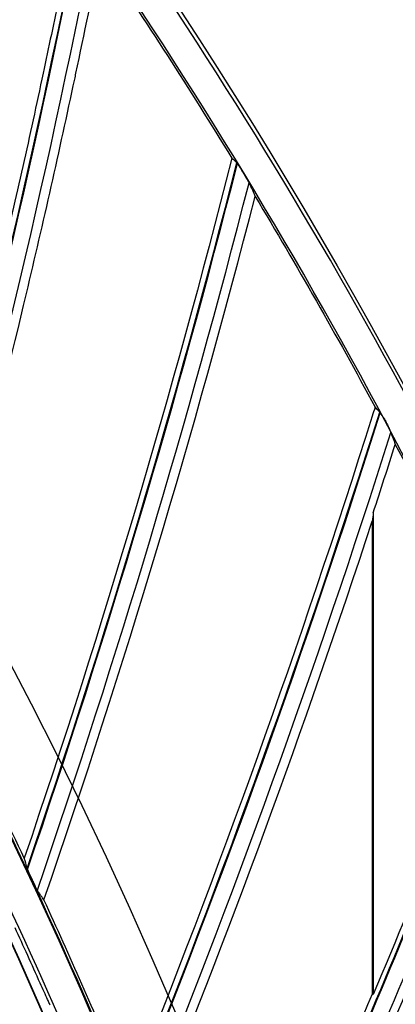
# Model space of a CAD drawing. Header units: centimetres. Extents: x 8435 to 34224, y 15581 to 23928.
# Tile 1032 of 1056: x 14737.9 to 14740.28, y 23899.91 to 23906.13. Entities that reach past the tile are written whole.
import ezdxf

# ---------------------------------------------------------------- set-up
doc = ezdxf.new("R2010")
doc.units = ezdxf.units.CM
doc.header["$LTSCALE"] = 0.2
doc.layers.add('1', color=7, linetype='Continuous', true_color=0xffffff)

# ---------------------------------------------------------------- blocks, each defined once
blk = doc.blocks.new('A$C992146fe')
at = {"layer": '1', "color": 0, "linetype": 'Continuous'}
for p, q in [((623.671, 355.649), (623.671, 349.559)), ((623.657, 355.542), (623.657, 349.562))]:
    blk.add_line(p, q, dxfattribs=at)
at = {"layer": '1', "color": 0, "linetype": 'Continuous', "extrusion": (0, 0, -1)}
for radius in [59.146, 58.16, 57.606, 57.6]:
    blk.add_circle((-566.677, 326.301), radius, dxfattribs=at)
for centre, radius, start, end in [((-566.657, 326.301), 65.216, 109.16485, 156.05151), ((-566.657, 326.301), 64.771, 152.19493, 154.94844), ((-517.079, 394.524), 115.688, 200.6495, 202.87192)]:
    blk.add_arc(centre, radius, start, end, dxfattribs=at)
at = {"layer": '1', "color": 0, "linetype": 'Continuous'}
for centre, radius, start, end in [((506.351, 385.256), 115.75, 344.36778, 348.97627), ((506.351, 385.256), 115.759, 344.36274, 348.97267), ((506.351, 385.256), 115.962, 344.25898, 348.87447), ((509.752, 388.544), 115.75, 341.15337, 345.76198), ((509.752, 388.544), 115.759, 341.14833, 345.75839), ((509.752, 388.544), 115.962, 341.04457, 345.66018), ((513.331, 391.637), 115.75, 337.93922, 342.5477), ((513.331, 391.637), 115.759, 337.93418, 342.54418), ((513.331, 391.637), 115.962, 337.83044, 342.44592), ((513.331, 391.637), 116.06, 341.9361, 342.38445), ((517.079, 394.524), 115.75, 334.72529, 339.33622), ((517.079, 394.524), 115.759, 334.72026, 339.34065), ((517.079, 394.524), 115.962, 334.61654, 339.24557), ((517.079, 394.524), 116.06, 336.69668, 339.17017)]:
    blk.add_arc(centre, radius, start, end, dxfattribs=at)
for centre, major_axis, ratio, start_param, end_param in [((566.707, 326.186), (-26.015, 59.775), 0.999998, 4.720221, 4.947093), ((566.642, 326.335), (-25.856, 59.409), 1, 4.703736, 4.94488)]:
    blk.add_ellipse(centre, major_axis=major_axis, ratio=ratio, start_param=start_param, end_param=end_param, dxfattribs=at)
for points, knots in [([(624.857, 326.301), (624.857, 328.223), (624.762, 330.138), (624.383, 333.958), (624.098, 335.86), (622.977, 341.462), (621.873, 345.087), (619.685, 350.361), (618.862, 352.1), (617.053, 355.475), (616.072, 357.106), (612.907, 361.834), (610.5, 364.768), (606.433, 368.83), (605.008, 370.119), (602.065, 372.53), (600.541, 373.658), (597.389, 375.762), (595.761, 376.737), (592.4, 378.533), (590.656, 379.357), (585.357, 381.547), (581.728, 382.644), (574.279, 384.124), (570.423, 384.503), (562.822, 384.498), (559.05, 384.127), (553.436, 383.011), (551.564, 382.542), (547.912, 381.432), (546.124, 380.791), (540.872, 378.614), (537.512, 376.823), (531.127, 372.556), (528.194, 370.144), (524.172, 366.123), (522.894, 364.715), (520.468, 361.762), (519.32, 360.213), (516.144, 355.459), (514.358, 352.117), (512.171, 346.846), (511.523, 345.038), (510.409, 341.37), (509.947, 339.523), (508.836, 333.94), (508.46, 330.166), (508.456, 324.423), (508.55, 322.501), (508.923, 318.712), (509.201, 316.836), (509.938, 313.119), (510.397, 311.278), (511.5, 307.633), (512.147, 305.818), (514.341, 300.515), (516.129, 297.171), (519.287, 292.434), (520.42, 290.902), (522.851, 287.935), (524.139, 286.513), (528.17, 282.478), (531.097, 280.071), (535.849, 276.887), (537.503, 275.893), (540.87, 274.09), (542.588, 273.277), (547.839, 271.097), (551.472, 269.985), (559.009, 268.478), (562.79, 268.106), (568.476, 268.098), (570.374, 268.188), (574.175, 268.557), (576.084, 268.838), (581.697, 269.948), (585.325, 271.045), (590.597, 273.218), (592.332, 274.034), (595.718, 275.839), (597.353, 276.817), (602.091, 279.975), (605.028, 282.374), (609.092, 286.424), (610.388, 287.85), (612.809, 290.791), (613.941, 292.314), (616.051, 295.461), (617.029, 297.086), (618.83, 300.439), (619.656, 302.175), (621.864, 307.483), (622.973, 311.125), (624.099, 316.741), (624.384, 318.646), (624.762, 322.463), (624.857, 324.379), (624.857, 326.301)], [0, 0, 0, 0, 0.015625, 0.015625, 0.03125, 0.03125, 0.0625, 0.0625, 0.078125, 0.078125, 0.09375, 0.09375, 0.125, 0.125, 0.140625, 0.140625, 0.15625, 0.15625, 0.171875, 0.171875, 0.1875, 0.1875, 0.21875, 0.21875, 0.25, 0.25, 0.28125, 0.28125, 0.296875, 0.296875, 0.3125, 0.3125, 0.34375, 0.34375, 0.375, 0.375, 0.390625, 0.390625, 0.40625, 0.40625, 0.4375, 0.4375, 0.453125, 0.453125, 0.46875, 0.46875, 0.5, 0.5, 0.515625, 0.515625, 0.53125, 0.53125, 0.546875, 0.546875, 0.5625, 0.5625, 0.59375, 0.59375, 0.609375, 0.609375, 0.625, 0.625, 0.65625, 0.65625, 0.671875, 0.671875, 0.6875, 0.6875, 0.71875, 0.71875, 0.75, 0.75, 0.765625, 0.765625, 0.78125, 0.78125, 0.8125, 0.8125, 0.828125, 0.828125, 0.84375, 0.84375, 0.875, 0.875, 0.890625, 0.890625, 0.90625, 0.90625, 0.921875, 0.921875, 0.9375, 0.9375, 0.96875, 0.96875, 0.984375, 0.984375, 1, 1, 1, 1]), ([(624.457, 326.301), (624.457, 324.392), (624.363, 322.49), (623.987, 318.698), (623.704, 316.807), (622.586, 311.229), (621.485, 307.612), (619.292, 302.341), (618.472, 300.616), (616.683, 297.287), (615.712, 295.673), (613.616, 292.547), (612.491, 291.035), (610.088, 288.114), (608.801, 286.698), (604.764, 282.676), (601.848, 280.293), (597.142, 277.157), (595.518, 276.185), (592.155, 274.394), (590.433, 273.583), (585.196, 271.424), (581.593, 270.335), (576.02, 269.233), (574.124, 268.954), (570.349, 268.587), (568.464, 268.498), (562.817, 268.506), (559.061, 268.875), (551.576, 270.373), (547.969, 271.476), (542.753, 273.642), (541.048, 274.449), (537.703, 276.24), (536.061, 277.227), (531.341, 280.388), (528.434, 282.779), (524.431, 286.787), (523.152, 288.199), (520.738, 291.145), (519.613, 292.667), (516.476, 297.371), (514.701, 300.693), (512.522, 305.959), (511.879, 307.761), (510.784, 311.382), (510.328, 313.21), (509.596, 316.901), (509.32, 318.764), (508.95, 322.527), (508.856, 324.436), (508.86, 330.139), (509.234, 333.888), (510.337, 339.432), (510.796, 341.267), (511.902, 344.909), (512.546, 346.705), (514.717, 351.939), (516.491, 355.258), (519.645, 359.98), (520.786, 361.518), (523.195, 364.451), (524.464, 365.849), (528.459, 369.842), (531.371, 372.238), (537.713, 376.476), (541.049, 378.255), (546.265, 380.417), (548.041, 381.053), (551.667, 382.155), (553.527, 382.621), (559.102, 383.73), (562.848, 384.098), (570.397, 384.103), (574.227, 383.727), (581.624, 382.256), (585.229, 381.167), (590.491, 378.992), (592.223, 378.174), (595.561, 376.39), (597.178, 375.422), (600.308, 373.333), (601.822, 372.212), (604.745, 369.818), (606.16, 368.538), (610.199, 364.503), (612.589, 361.59), (615.733, 356.894), (616.707, 355.275), (618.503, 351.923), (619.321, 350.195), (621.494, 344.958), (622.59, 341.358), (623.704, 335.794), (623.987, 333.905), (624.363, 330.112), (624.457, 328.209), (624.457, 326.301)], [0, 0, 0, 0, 0.015625, 0.015625, 0.03125, 0.03125, 0.0625, 0.0625, 0.078125, 0.078125, 0.09375, 0.09375, 0.109375, 0.109375, 0.125, 0.125, 0.15625, 0.15625, 0.171875, 0.171875, 0.1875, 0.1875, 0.21875, 0.21875, 0.234375, 0.234375, 0.25, 0.25, 0.28125, 0.28125, 0.3125, 0.3125, 0.328125, 0.328125, 0.34375, 0.34375, 0.375, 0.375, 0.390625, 0.390625, 0.40625, 0.40625, 0.4375, 0.4375, 0.453125, 0.453125, 0.46875, 0.46875, 0.484375, 0.484375, 0.5, 0.5, 0.53125, 0.53125, 0.546875, 0.546875, 0.5625, 0.5625, 0.59375, 0.59375, 0.609375, 0.609375, 0.625, 0.625, 0.65625, 0.65625, 0.6875, 0.6875, 0.703125, 0.703125, 0.71875, 0.71875, 0.75, 0.75, 0.78125, 0.78125, 0.8125, 0.8125, 0.828125, 0.828125, 0.84375, 0.84375, 0.859375, 0.859375, 0.875, 0.875, 0.90625, 0.90625, 0.921875, 0.921875, 0.9375, 0.9375, 0.96875, 0.96875, 0.984375, 0.984375, 1, 1, 1, 1]), ([(621.947, 360.075), (621.947, 360.075), (621.948, 360.074), (621.952, 360.069), (621.954, 360.065), (621.962, 360.054), (621.967, 360.045), (621.98, 360.024), (621.989, 360.011), (622.006, 359.982), (622.016, 359.966), (622.025, 359.951)], [0, 0, 0, 0, 0.110639, 0.110639, 0.250305, 0.250305, 0.445396, 0.445396, 0.714361, 0.714361, 1, 1, 1, 1]), ([(622.025, 359.951), (622.026, 359.95), (622.027, 359.948), (622.028, 359.946), (622.029, 359.945), (622.03, 359.943), (622.031, 359.942), (622.032, 359.939), (622.033, 359.938), (622.034, 359.936), (622.035, 359.935), (622.036, 359.933), (622.037, 359.931), (622.039, 359.928), (622.04, 359.926), (622.042, 359.924)], [0, 0, 0, 0, 0.125, 0.125, 0.25, 0.25, 0.375, 0.375, 0.5, 0.5, 0.625, 0.625, 0.75, 0.75, 1, 1, 1, 1]), ([(622.042, 359.924), (622.043, 359.922), (622.044, 359.92), (622.056, 359.899), (622.068, 359.881), (622.084, 359.853), (622.09, 359.843), (622.098, 359.828), (622.102, 359.822), (622.106, 359.814), (622.107, 359.812), (622.108, 359.81)], [0, 0, 0, 0, 0.040774, 0.040774, 0.428545, 0.428545, 0.675007, 0.675007, 0.863437, 0.863437, 1, 1, 1, 1]), ([(622.108, 359.81), (622.111, 359.804), (622.114, 359.797), (622.119, 359.784), (622.122, 359.777), (622.128, 359.763), (622.131, 359.757), (622.137, 359.743), (622.14, 359.736), (622.146, 359.723), (622.149, 359.716), (622.155, 359.703), (622.158, 359.696), (622.167, 359.676), (622.172, 359.662), (622.178, 359.649)], [0, 0, 0, 0, 0.125, 0.125, 0.25, 0.25, 0.375, 0.375, 0.5, 0.5, 0.625, 0.625, 0.75, 0.75, 1, 1, 1, 1]), ([(623.753, 356.922), (623.754, 356.922), (623.755, 356.92), (623.758, 356.915), (623.76, 356.911), (623.763, 356.906), (623.763, 356.906), (623.763, 356.906)], [0, 0, 0, 0, 0.434393, 0.434393, 0.982752, 0.982752, 1, 1, 1, 1]), ([(623.763, 356.906), (623.768, 356.898), (623.774, 356.889), (623.788, 356.87), (623.796, 356.859), (623.812, 356.834), (623.821, 356.819), (623.828, 356.804)], [0, 0, 0, 0, 0.31334, 0.31334, 0.625538, 0.625538, 1, 1, 1, 1]), ([(623.843, 356.775), (623.854, 356.755), (623.863, 356.734), (623.876, 356.702), (623.881, 356.69), (623.888, 356.674), (623.89, 356.668), (623.892, 356.664)], [0, 0, 0, 0, 0.515319, 0.515319, 0.83074, 0.83074, 1, 1, 1, 1]), ([(623.892, 356.664), (623.894, 356.661), (623.895, 356.658), (623.898, 356.652), (623.899, 356.65), (623.899, 356.649)], [0, 0, 0, 0, 0.424978, 0.424978, 1, 1, 1, 1]), ([(623.899, 356.649), (623.902, 356.642), (623.904, 356.635), (623.91, 356.621), (623.912, 356.614), (623.917, 356.6), (623.92, 356.594), (623.925, 356.58), (623.928, 356.573), (623.933, 356.559), (623.935, 356.552), (623.94, 356.539), (623.943, 356.532), (623.947, 356.521), (623.948, 356.518), (623.95, 356.514)], [0, 0, 0, 0, 0.153224, 0.153224, 0.306449, 0.306449, 0.459673, 0.459673, 0.612898, 0.612898, 0.766122, 0.766122, 0.919346, 0.919346, 1, 1, 1, 1]), ([(619.361, 351.01), (619.351, 351.031), (619.341, 351.052), (619.325, 351.087), (619.319, 351.101), (619.309, 351.123), (619.305, 351.131), (619.3, 351.143), (619.299, 351.147), (619.297, 351.151), (619.297, 351.152), (619.296, 351.153)], [0, 0, 0, 0, 0.352952, 0.352952, 0.610692, 0.610692, 0.793358, 0.793358, 0.93272, 0.93272, 1, 1, 1, 1]), ([(619.375, 350.981), (619.374, 350.983), (619.372, 350.986), (619.371, 350.989), (619.37, 350.991), (619.369, 350.993), (619.368, 350.994), (619.367, 350.997), (619.367, 350.998), (619.365, 351), (619.365, 351.002), (619.364, 351.004), (619.363, 351.005), (619.362, 351.008), (619.361, 351.009), (619.361, 351.01)], [0, 0, 0, 0, 0.25, 0.25, 0.375, 0.375, 0.5, 0.5, 0.625, 0.625, 0.75, 0.75, 0.875, 0.875, 1, 1, 1, 1]), ([(619.432, 350.864), (619.431, 350.865), (619.429, 350.868), (619.425, 350.876), (619.422, 350.882), (619.415, 350.897), (619.409, 350.908), (619.396, 350.936), (619.388, 350.953), (619.378, 350.974), (619.376, 350.978), (619.375, 350.981)], [0, 0, 0, 0, 0.166596, 0.166596, 0.331289, 0.331289, 0.583809, 0.583809, 0.937416, 0.937416, 1, 1, 1, 1]), ([(619.508, 350.753), (619.502, 350.762), (619.496, 350.772), (619.486, 350.785), (619.483, 350.79), (619.476, 350.799), (619.473, 350.804), (619.467, 350.813), (619.464, 350.818), (619.457, 350.827), (619.454, 350.832), (619.448, 350.841), (619.444, 350.846), (619.438, 350.855), (619.435, 350.859), (619.432, 350.864)], [0, 0, 0, 0, 0.25, 0.25, 0.375, 0.375, 0.5, 0.5, 0.625, 0.625, 0.75, 0.75, 0.875, 0.875, 1, 1, 1, 1]), ([(620.578, 348.293), (620.534, 348.401), (620.49, 348.508), (620.149, 349.332), (619.836, 350.045), (619.508, 350.753)], [0, 0, 0, 0, 0.130331, 0.130331, 1, 1, 1, 1]), ([(619.588, 349.423), (619.586, 349.427), (619.582, 349.435), (619.57, 349.459), (619.562, 349.476), (619.54, 349.524), (619.526, 349.556), (619.494, 349.626), (619.477, 349.663), (619.461, 349.701)], [0, 0, 0, 0, 0.161242, 0.161242, 0.364339, 0.364339, 0.672748, 0.672748, 1, 1, 1, 1])]:
    blk.add_open_spline(points, degree=3, knots=knots, dxfattribs=at)
for points in [[(619.899, 363.178), (619.835, 362.849), (619.705, 362.191), (619.568, 361.535), (619.498, 361.207)], [(619.913, 361.207), (620.019, 361.707), (620.122, 362.208), (620.221, 362.71)], [(620.221, 362.71), (620.509, 362.286), (621.074, 361.434), (621.617, 360.57), (621.883, 360.135)], [(619.498, 361.207), (619.415, 360.814), (619.244, 360.028), (619.064, 359.245), (618.972, 358.854)], [(619.897, 361.133), (619.903, 361.157), (619.908, 361.182), (619.913, 361.207)], [(619.287, 358.42), (619.501, 359.322), (619.705, 360.226), (619.897, 361.133)], [(621.883, 360.135), (621.131, 357.164), (620.258, 354.213), (619.26, 351.282)], [(621.883, 360.135), (621.904, 360.115), (621.926, 360.095), (621.947, 360.075)], [(619.508, 350.753), (620.522, 353.698), (621.411, 356.663), (622.178, 359.649)], [(622.178, 359.649), (622.442, 359.211), (622.957, 358.329), (623.452, 357.435), (623.694, 356.985)], [(618.054, 353.678), (618.5, 355.255), (618.911, 356.836), (619.287, 358.42)], [(623.694, 356.985), (623.682, 356.947), (623.669, 356.908), (623.657, 356.87)], [(623.694, 356.985), (623.714, 356.964), (623.733, 356.943), (623.753, 356.922)], [(623.657, 356.87), (622.748, 353.985), (621.723, 351.126), (620.578, 348.293)], [(623.828, 356.804), (623.833, 356.795), (623.838, 356.785), (623.843, 356.775)], [(623.671, 355.649), (623.667, 355.614), (623.662, 355.578), (623.657, 355.542)], [(620.796, 347.751), (621.848, 350.326), (622.801, 352.924), (623.657, 355.542)], [(619.26, 351.282), (618.877, 352.09), (618.474, 352.889), (618.054, 353.678)], [(619.296, 351.153), (619.284, 351.196), (619.272, 351.239), (619.26, 351.282)], [(619.461, 349.701), (619.356, 349.935), (619.251, 350.169), (619.143, 350.402)], [(623.657, 349.562), (623.045, 348.111), (622.402, 346.669), (621.727, 345.236)], [(623.657, 349.562), (623.662, 349.561), (623.667, 349.56), (623.671, 349.559)]]:
    blk.add_open_spline(points, degree=3, dxfattribs=at)

msp = doc.modelspace()

# ---------------------------------------------------------------- block references
at = {"xscale": 0.5, "yscale": 0.5, "zscale": 0.5}
msp.add_blockref('A$C992146fe', (14428.3007, 23725.1883), dxfattribs=at)

doc.saveas('drawing.dxf')
